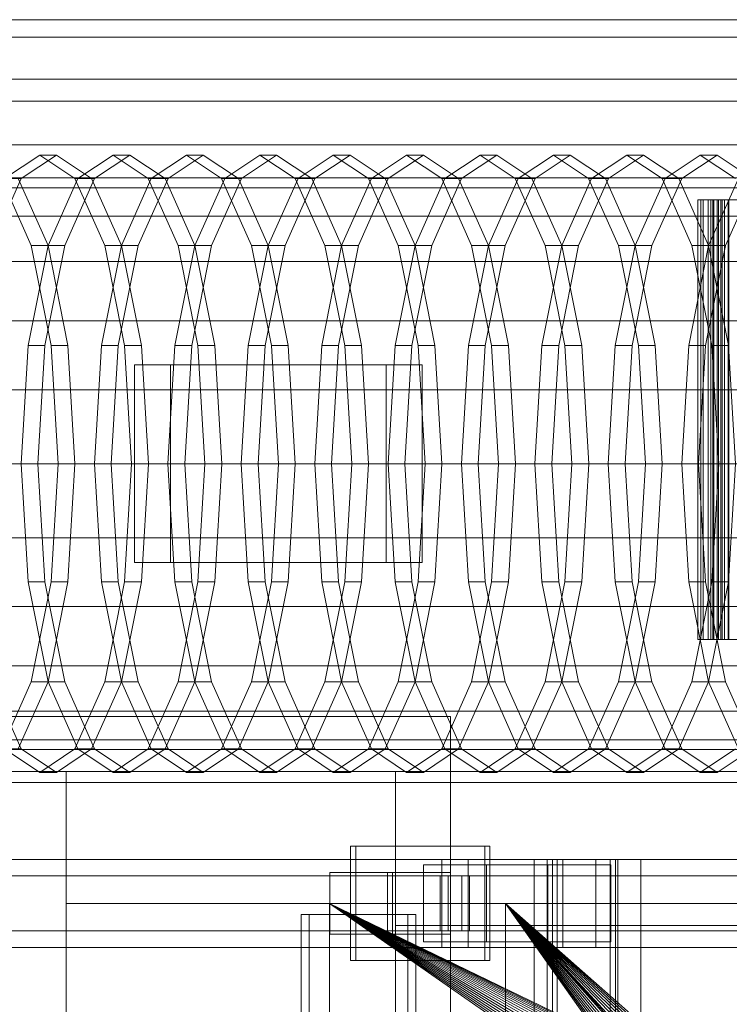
# Model space of a CAD drawing. Header units: millimetres. Extents: x -2233 to 65662, y -50530 to 6847.
# Tile 459 of 656: x 23729 to 24052, y -17616 to -17168. Entities that reach past the tile are written whole.
import ezdxf

# ---------------------------------------------------------------- set-up
doc = ezdxf.new("R2010")
doc.units = ezdxf.units.MM
for name, color, linetype, lineweight in [('COTAS_O', 1, 'Continuous', 0), ('superior_briquetadora', 7, 'Continuous', 0), ('superior_C02', 7, 'Continuous', 0)]:
    doc.layers.add(name, color=color, linetype=linetype, lineweight=lineweight)
doc.dimstyles.new('R19_100', dxfattribs={"dimtxt": 250, "dimasz": 150, "dimexe": 150, "dimexo": 80, "dimgap": 100, "dimtad": 1, "dimtih": 1, "dimtoh": 1, "dimdsep": 46, "dimcen": 0.09, "dimadec": 0, "dimazin": 0, "dimtfac": 1, "dimtdec": 4, "dimtofl": 0, "dimtmove": 0, "dimatfit": 3, "dimfxl": 1, "dimtolj": 1, "dimtzin": 0, "dimarcsym": 0})

# ---------------------------------------------------------------- blocks, each defined once
blk = doc.blocks.new('DIM_R32_35')
at = {"layer": 'COTAS_O'}
for p, q in [((23050.07, -17510), (23005.07, -17660)), ((23750.07, -17510), (23050.07, -17510)), ((23050.07, -19480), (23050.07, -17510)), ((23050.07, -17510), (23095.07, -17660)), ((23050.07, -19480), (23005.07, -19330)), ((23050.07, -19480), (23095.07, -19330)), ((23750.07, -19480), (23050.07, -19480))]:
    blk.add_line(p, q, dxfattribs=at)
blk.add_text('1970 O', height=250, rotation=90, dxfattribs=at).set_placement((22950.07, -18495))

msp = doc.modelspace()

# ---------------------------------------------------------------- linework, layer by layer
at = {"layer": 'superior_briquetadora'}
for p, q in [((24037.597, -17250), (24037.597, -17450)), ((24042.314, -17250), (24037.597, -17250)), ((24039.1, -17250), (24039.1, -17450)), ((24043.6, -17250), (24039.1, -17250)), ((24039.1, -17250), (24040.066, -17250)), ((24040.066, -17250), (24040.066, -17450)), ((24040.066, -17250), (24044.954, -17250)), ((24042.314, -17250), (24042.314, -17450)), ((24047.037, -17250), (24042.314, -17250)), ((24043.6, -17250), (24043.6, -17450)), ((24048.123, -17250), (24043.6, -17250)), ((24044.561, -17250), (24044.561, -17450)), ((24048.8, -17250), (24044.561, -17250)), ((24044.561, -17250), (24046.484, -17250)), ((24044.954, -17250), (24044.954, -17450)), ((24044.954, -17250), (24049.832, -17250)), ((24046.484, -17250), (24046.484, -17450)), ((24046.484, -17250), (24051.496, -17250)), ((24047.037, -17250), (24047.037, -17450)), ((24051.764, -17250), (24047.037, -17250)), ((24048.123, -17250), (24048.123, -17450)), ((24052.669, -17250), (24048.123, -17250)), ((24048.8, -17250), (24048.8, -17450)), ((24053.081, -17250), (24048.8, -17250)), ((24049.832, -17250), (24049.832, -17450)), ((24049.832, -17250), (24054.695, -17250)), ((24051.496, -17250), (24051.496, -17450)), ((24051.496, -17250), (24056.481, -17250)), ((24051.764, -17250), (24051.764, -17450)), ((24056.493, -17250), (24051.764, -17250)), ((24042.314, -17450), (24037.597, -17450)), ((24043.6, -17450), (24039.1, -17450)), ((24039.1, -17450), (24040.066, -17450)), ((24040.066, -17450), (24044.954, -17450)), ((24047.037, -17450), (24042.314, -17450)), ((24048.123, -17450), (24043.6, -17450)), ((24048.8, -17450), (24044.561, -17450)), ((24044.561, -17450), (24046.484, -17450)), ((24044.954, -17450), (24049.832, -17450)), ((24046.484, -17450), (24051.496, -17450)), ((24051.764, -17450), (24047.037, -17450)), ((24052.669, -17450), (24048.123, -17450)), ((24053.081, -17450), (24048.8, -17450)), ((24049.832, -17450), (24054.695, -17450)), ((24051.496, -17450), (24056.481, -17450)), ((24056.493, -17450), (24051.764, -17450)), ((23725.067, -17485), (23925.067, -17485)), ((23925.067, -17685), (23925.067, -17485)), ((23750.067, -17660), (23750.067, -17510)), ((23750.067, -17510), (23900.067, -17510)), ((23750.067, -18490), (23750.067, -17510)), ((23750.067, -17570), (23750.067, -17510)), ((23750.067, -17510), (25950.067, -17510)), ((23900.067, -17660), (23900.067, -17510)), ((23900.067, -17510), (25800.067, -17510)), ((23750.067, -17790), (23750.067, -17570)), ((23750.067, -17570), (25950.067, -17570)), ((23750.067, -17680), (23750.067, -17570)), ((23870.067, -17570), (23950.067, -17570)), ((23879.479, -17570), (23870.067, -17570)), ((23870.067, -17570), (24150.067, -17570)), ((23870.067, -17570), (24350.067, -17570)), ((23870.067, -17790), (23870.067, -17570)), ((23870.067, -17570), (23870.067, -17583.45)), ((23870.067, -17570), (24028.067, -17680)), ((24028.173, -17677.844), (23870.067, -17570)), ((24028.49, -17675.708), (23870.067, -17570)), ((24029.015, -17673.614), (23870.067, -17570)), ((24029.742, -17671.581), (23870.067, -17570)), ((24030.665, -17669.629), (23870.067, -17570)), ((24031.775, -17667.777), (23870.067, -17570)), ((24033.061, -17666.043), (23870.067, -17570)), ((24034.511, -17664.444), (23870.067, -17570)), ((24036.111, -17662.994), (23870.067, -17570)), ((24037.845, -17661.708), (23870.067, -17570)), ((24039.697, -17660.598), (23870.067, -17570)), ((24041.648, -17659.675), (23870.067, -17570)), ((24043.681, -17658.947), (23870.067, -17570)), ((24045.775, -17658.423), (23870.067, -17570)), ((24047.911, -17658.106), (23870.067, -17570)), ((24050.067, -17658), (23870.067, -17570)), ((24052.224, -17658.106), (23870.067, -17570)), ((23870.067, -17570), (25830.067, -17570)), ((23880.462, -17570), (23879.479, -17570)), ((23879.479, -17570), (23950.067, -17570)), ((23886.973, -17570), (23880.462, -17570)), ((23880.462, -17570), (23950.067, -17570)), ((23950.067, -17570), (23886.973, -17570)), ((23929.237, -17570), (23886.973, -17570)), ((24150.067, -17570), (23929.237, -17570)), ((23954.067, -17570), (23929.237, -17570)), ((23950.067, -17790), (23950.067, -17570)), ((23950.067, -17570), (24150.067, -17570)), ((23950.067, -17570), (24028.067, -17680)), ((23950.067, -17570), (24039.697, -17660.598)), ((24037.845, -17661.708), (23950.067, -17570)), ((24036.111, -17662.994), (23950.067, -17570)), ((24034.511, -17664.444), (23950.067, -17570)), ((24033.061, -17666.043), (23950.067, -17570)), ((24031.775, -17667.777), (23950.067, -17570)), ((24030.665, -17669.629), (23950.067, -17570)), ((24029.742, -17671.581), (23950.067, -17570)), ((24029.015, -17673.614), (23950.067, -17570)), ((24028.49, -17675.708), (23950.067, -17570)), ((24028.173, -17677.844), (23950.067, -17570)), ((23950.067, -17570), (24041.648, -17659.675)), ((23950.067, -17570), (24043.681, -17658.947)), ((23950.067, -17570), (24045.775, -17658.423)), ((23950.067, -17570), (24047.911, -17658.106)), ((23950.067, -17570), (24050.067, -17658)), ((23950.067, -17570), (24150.067, -17790)), ((24230.067, -17570), (23954.067, -17570)), ((24243.401, -17570), (23954.067, -17570)), ((23900.067, -17590), (23900.067, -17580)), ((23900.067, -17580), (25800.067, -17580)), ((23870.067, -17583.45), (23870.067, -17790)), ((23900.067, -17590), (25800.067, -17590))]:
    msp.add_line(p, q, dxfattribs=at)
at = {"layer": 'superior_C02'}
for p, q in [((23572.11, -17168), (24571.61, -17168)), ((24588.525, -17168), (23589.024, -17168)), ((23572.11, -17176), (24571.61, -17176)), ((23589.024, -17176), (24588.525, -17176)), ((23572.992, -17195), (24567.683, -17195)), ((24568.404, -17195), (23573.713, -17195)), ((23582.888, -17195), (24584.017, -17195)), ((24584.262, -17195), (23583.132, -17195)), ((23572.992, -17205), (24567.683, -17205)), ((23573.713, -17205), (24568.404, -17205)), ((23582.888, -17205), (24584.017, -17205)), ((23583.132, -17205), (24584.262, -17205)), ((24221.566, -17225), (23496.108, -17225)), ((23499.089, -17225), (24224.547, -17225)), ((23722.054, -17240.287), (23738.068, -17229.6)), ((23745.704, -17229.6), (23729.69, -17240.287)), ((23738.068, -17229.6), (23754.082, -17240.287)), ((23745.704, -17229.6), (23738.068, -17229.6)), ((23761.718, -17240.287), (23745.704, -17229.6)), ((23755.463, -17240.287), (23771.477, -17229.6)), ((23779.113, -17229.6), (23763.099, -17240.287)), ((23771.477, -17229.6), (23787.491, -17240.287)), ((23779.113, -17229.6), (23771.477, -17229.6)), ((23795.127, -17240.287), (23779.113, -17229.6)), ((23788.872, -17240.287), (23804.886, -17229.6)), ((23812.522, -17229.6), (23796.509, -17240.287)), ((23804.886, -17229.6), (23820.9, -17240.287)), ((23812.522, -17229.6), (23804.886, -17229.6)), ((23828.536, -17240.287), (23812.522, -17229.6)), ((23822.281, -17240.287), (23838.295, -17229.6)), ((23845.932, -17229.6), (23829.918, -17240.287)), ((23838.295, -17229.6), (23854.309, -17240.287)), ((23845.932, -17229.6), (23838.295, -17229.6)), ((23861.946, -17240.287), (23845.932, -17229.6)), ((23855.691, -17240.287), (23871.705, -17229.6)), ((23879.341, -17229.6), (23863.327, -17240.287)), ((23871.705, -17229.6), (23887.718, -17240.287)), ((23879.341, -17229.6), (23871.705, -17229.6)), ((23895.355, -17240.287), (23879.341, -17229.6)), ((23889.1, -17240.287), (23905.114, -17229.6)), ((23912.75, -17229.6), (23896.736, -17240.287)), ((23905.114, -17229.6), (23921.128, -17240.287)), ((23912.75, -17229.6), (23905.114, -17229.6)), ((23928.764, -17240.287), (23912.75, -17229.6)), ((23922.509, -17240.287), (23938.523, -17229.6)), ((23946.159, -17229.6), (23930.145, -17240.287)), ((23938.523, -17229.6), (23954.537, -17240.287)), ((23946.159, -17229.6), (23938.523, -17229.6)), ((23962.173, -17240.287), (23946.159, -17229.6)), ((23955.918, -17240.287), (23971.932, -17229.6)), ((23979.569, -17229.6), (23963.555, -17240.287)), ((23971.932, -17229.6), (23987.946, -17240.287)), ((23979.569, -17229.6), (23971.932, -17229.6)), ((23995.583, -17240.287), (23979.569, -17229.6)), ((23989.328, -17240.287), (24005.342, -17229.6)), ((24012.978, -17229.6), (23996.964, -17240.287)), ((24005.342, -17229.6), (24021.355, -17240.287)), ((24012.978, -17229.6), (24005.342, -17229.6)), ((24028.992, -17240.287), (24012.978, -17229.6)), ((24022.737, -17240.287), (24038.751, -17229.6)), ((24046.387, -17229.6), (24030.373, -17240.287)), ((24038.751, -17229.6), (24054.765, -17240.287)), ((24046.387, -17229.6), (24038.751, -17229.6)), ((24062.401, -17240.287), (24046.387, -17229.6)), ((24134.206, -17240), (23676.022, -17240)), ((24192.043, -17240), (23695.678, -17240)), ((23706.109, -17240), (24202.475, -17240)), ((23665.993, -17244.43), (24124.177, -17244.43)), ((23686.05, -17244.43), (24144.234, -17244.43)), ((23729.69, -17240.287), (23716.114, -17270.722)), ((23720.672, -17240.287), (23734.248, -17270.722)), ((23722.054, -17240.287), (23729.69, -17240.287)), ((23741.885, -17270.722), (23728.309, -17240.287)), ((23741.887, -17270.722), (23755.463, -17240.287)), ((23763.099, -17240.287), (23749.523, -17270.722)), ((23754.082, -17240.287), (23767.657, -17270.722)), ((23754.082, -17240.287), (23761.718, -17240.287)), ((23755.463, -17240.287), (23763.099, -17240.287)), ((23775.294, -17270.722), (23761.718, -17240.287)), ((23775.296, -17270.722), (23788.872, -17240.287)), ((23796.509, -17240.287), (23782.933, -17270.722)), ((23787.491, -17240.287), (23801.067, -17270.722)), ((23787.491, -17240.287), (23795.127, -17240.287)), ((23788.872, -17240.287), (23796.509, -17240.287)), ((23808.703, -17270.722), (23795.127, -17240.287)), ((23808.705, -17270.722), (23822.281, -17240.287)), ((23829.918, -17240.287), (23816.342, -17270.722)), ((23820.9, -17240.287), (23834.476, -17270.722)), ((23820.9, -17240.287), (23828.536, -17240.287)), ((23822.281, -17240.287), (23829.918, -17240.287)), ((23842.112, -17270.722), (23828.536, -17240.287)), ((23842.115, -17270.722), (23855.691, -17240.287)), ((23863.327, -17240.287), (23849.751, -17270.722)), ((23854.309, -17240.287), (23867.885, -17270.722)), ((23854.309, -17240.287), (23861.946, -17240.287)), ((23855.691, -17240.287), (23863.327, -17240.287)), ((23875.522, -17270.722), (23861.946, -17240.287)), ((23875.524, -17270.722), (23889.1, -17240.287)), ((23896.736, -17240.287), (23883.16, -17270.722)), ((23887.718, -17240.287), (23901.294, -17270.722)), ((23887.718, -17240.287), (23895.355, -17240.287)), ((23889.1, -17240.287), (23896.736, -17240.287)), ((23908.931, -17270.722), (23895.355, -17240.287)), ((23908.933, -17270.722), (23922.509, -17240.287)), ((23930.145, -17240.287), (23916.57, -17270.722)), ((23921.128, -17240.287), (23934.704, -17270.722)), ((23921.128, -17240.287), (23928.764, -17240.287)), ((23922.509, -17240.287), (23930.145, -17240.287)), ((23942.34, -17270.722), (23928.764, -17240.287)), ((23942.342, -17270.722), (23955.918, -17240.287)), ((23963.555, -17240.287), (23949.979, -17270.722)), ((23954.537, -17240.287), (23968.113, -17270.722)), ((23954.537, -17240.287), (23962.173, -17240.287)), ((23955.918, -17240.287), (23963.555, -17240.287)), ((23975.749, -17270.722), (23962.173, -17240.287)), ((23975.752, -17270.722), (23989.328, -17240.287)), ((23996.964, -17240.287), (23983.388, -17270.722)), ((23987.946, -17240.287), (24001.522, -17270.722)), ((23987.946, -17240.287), (23995.583, -17240.287)), ((23989.328, -17240.287), (23996.964, -17240.287)), ((24009.159, -17270.722), (23995.583, -17240.287)), ((24009.161, -17270.722), (24022.737, -17240.287)), ((24030.373, -17240.287), (24016.797, -17270.722)), ((24021.355, -17240.287), (24034.931, -17270.722)), ((24021.355, -17240.287), (24028.992, -17240.287)), ((24022.737, -17240.287), (24030.373, -17240.287)), ((24042.568, -17270.722), (24028.992, -17240.287)), ((24042.57, -17270.722), (24056.146, -17240.287)), ((24063.782, -17240.287), (24050.206, -17270.722)), ((23656.648, -17257.417), (24114.832, -17257.417)), ((23695.395, -17257.417), (24153.579, -17257.417)), ((23732.816, -17316.271), (23741.887, -17270.722)), ((23734.248, -17270.722), (23743.319, -17316.271)), ((23734.248, -17270.722), (23741.885, -17270.722)), ((23749.523, -17270.722), (23740.452, -17316.271)), ((23750.956, -17316.271), (23741.885, -17270.722)), ((23741.887, -17270.722), (23749.523, -17270.722)), ((23766.225, -17316.271), (23775.296, -17270.722)), ((23767.657, -17270.722), (23776.729, -17316.271)), ((23767.657, -17270.722), (23775.294, -17270.722)), ((23782.933, -17270.722), (23773.861, -17316.271)), ((23784.365, -17316.271), (23775.294, -17270.722)), ((23775.296, -17270.722), (23782.933, -17270.722)), ((23799.634, -17316.271), (23808.705, -17270.722)), ((23801.067, -17270.722), (23810.138, -17316.271)), ((23801.067, -17270.722), (23808.703, -17270.722)), ((23816.342, -17270.722), (23807.271, -17316.271)), ((23817.774, -17316.271), (23808.703, -17270.722)), ((23808.705, -17270.722), (23816.342, -17270.722)), ((23833.043, -17316.271), (23842.115, -17270.722)), ((23834.476, -17270.722), (23843.547, -17316.271)), ((23834.476, -17270.722), (23842.112, -17270.722)), ((23849.751, -17270.722), (23840.68, -17316.271)), ((23851.184, -17316.271), (23842.112, -17270.722)), ((23842.115, -17270.722), (23849.751, -17270.722)), ((23866.453, -17316.271), (23875.524, -17270.722)), ((23867.885, -17270.722), (23876.956, -17316.271)), ((23867.885, -17270.722), (23875.522, -17270.722)), ((23883.16, -17270.722), (23874.089, -17316.271)), ((23884.593, -17316.271), (23875.522, -17270.722)), ((23875.524, -17270.722), (23883.16, -17270.722)), ((23899.862, -17316.271), (23908.933, -17270.722)), ((23901.294, -17270.722), (23910.366, -17316.271)), ((23901.294, -17270.722), (23908.931, -17270.722)), ((23916.57, -17270.722), (23907.498, -17316.271)), ((23918.002, -17316.271), (23908.931, -17270.722)), ((23908.933, -17270.722), (23916.57, -17270.722)), ((23933.271, -17316.271), (23942.342, -17270.722)), ((23934.704, -17270.722), (23943.775, -17316.271)), ((23934.704, -17270.722), (23942.34, -17270.722)), ((23949.979, -17270.722), (23940.908, -17316.271)), ((23951.411, -17316.271), (23942.34, -17270.722)), ((23942.342, -17270.722), (23949.979, -17270.722)), ((23966.68, -17316.271), (23975.752, -17270.722)), ((23968.113, -17270.722), (23977.184, -17316.271)), ((23968.113, -17270.722), (23975.749, -17270.722)), ((23983.388, -17270.722), (23974.317, -17316.271)), ((23984.82, -17316.271), (23975.749, -17270.722)), ((23975.752, -17270.722), (23983.388, -17270.722)), ((24000.09, -17316.271), (24009.161, -17270.722)), ((24001.522, -17270.722), (24010.593, -17316.271)), ((24001.522, -17270.722), (24009.159, -17270.722)), ((24016.797, -17270.722), (24007.726, -17316.271)), ((24018.23, -17316.271), (24009.159, -17270.722)), ((24009.161, -17270.722), (24016.797, -17270.722)), ((24033.499, -17316.271), (24042.57, -17270.722)), ((24034.931, -17270.722), (24044.003, -17316.271)), ((24034.931, -17270.722), (24042.568, -17270.722)), ((24050.206, -17270.722), (24041.135, -17316.271)), ((24051.639, -17316.271), (24042.568, -17270.722)), ((24042.57, -17270.722), (24050.206, -17270.722)), ((23648.624, -17278.076), (24106.808, -17278.076)), ((23703.42, -17278.076), (24161.604, -17278.076)), ((23642.466, -17305), (24100.65, -17305)), ((23709.577, -17305), (24167.761, -17305)), ((23729.63, -17370), (23732.816, -17316.271)), ((23732.816, -17316.271), (23740.452, -17316.271)), ((23740.452, -17316.271), (23737.267, -17370)), ((23743.319, -17316.271), (23746.505, -17370)), ((23743.319, -17316.271), (23750.956, -17316.271)), ((23754.141, -17370), (23750.956, -17316.271)), ((23763.04, -17370), (23766.225, -17316.271)), ((23766.225, -17316.271), (23773.861, -17316.271)), ((23773.861, -17316.271), (23770.676, -17370)), ((23776.729, -17316.271), (23779.914, -17370)), ((23776.729, -17316.271), (23784.365, -17316.271)), ((23787.55, -17370), (23784.365, -17316.271)), ((23796.449, -17370), (23799.634, -17316.271)), ((23799.634, -17316.271), (23807.271, -17316.271)), ((23807.271, -17316.271), (23804.085, -17370)), ((23810.138, -17316.271), (23813.323, -17370)), ((23810.138, -17316.271), (23817.774, -17316.271)), ((23820.96, -17370), (23817.774, -17316.271)), ((23829.858, -17370), (23833.043, -17316.271)), ((23833.043, -17316.271), (23840.68, -17316.271)), ((23840.68, -17316.271), (23837.494, -17370)), ((23843.547, -17316.271), (23846.733, -17370)), ((23843.547, -17316.271), (23851.184, -17316.271)), ((23854.369, -17370), (23851.184, -17316.271)), ((23863.267, -17370), (23866.453, -17316.271)), ((23866.453, -17316.271), (23874.089, -17316.271)), ((23874.089, -17316.271), (23870.904, -17370)), ((23876.956, -17316.271), (23880.142, -17370)), ((23876.956, -17316.271), (23884.593, -17316.271)), ((23887.778, -17370), (23884.593, -17316.271)), ((23896.677, -17370), (23899.862, -17316.271)), ((23899.862, -17316.271), (23907.498, -17316.271)), ((23907.498, -17316.271), (23904.313, -17370)), ((23910.366, -17316.271), (23913.551, -17370)), ((23910.366, -17316.271), (23918.002, -17316.271)), ((23921.187, -17370), (23918.002, -17316.271)), ((23930.086, -17370), (23933.271, -17316.271)), ((23933.271, -17316.271), (23940.908, -17316.271)), ((23940.908, -17316.271), (23937.722, -17370)), ((23943.775, -17316.271), (23946.96, -17370)), ((23943.775, -17316.271), (23951.411, -17316.271)), ((23954.597, -17370), (23951.411, -17316.271)), ((23963.495, -17370), (23966.68, -17316.271)), ((23966.68, -17316.271), (23974.317, -17316.271)), ((23974.317, -17316.271), (23971.131, -17370)), ((23977.184, -17316.271), (23980.369, -17370)), ((23977.184, -17316.271), (23984.82, -17316.271)), ((23988.006, -17370), (23984.82, -17316.271)), ((23996.904, -17370), (24000.09, -17316.271)), ((24000.09, -17316.271), (24007.726, -17316.271)), ((24007.726, -17316.271), (24004.541, -17370)), ((24010.593, -17316.271), (24013.779, -17370)), ((24010.593, -17316.271), (24018.23, -17316.271)), ((24021.415, -17370), (24018.23, -17316.271)), ((24030.314, -17370), (24033.499, -17316.271)), ((24033.499, -17316.271), (24041.135, -17316.271)), ((24041.135, -17316.271), (24037.95, -17370)), ((24044.003, -17316.271), (24047.188, -17370)), ((24044.003, -17316.271), (24051.639, -17316.271)), ((24054.824, -17370), (24051.639, -17316.271)), ((23895.793, -17325), (23781.247, -17325)), ((23781.247, -17325), (23781.247, -17415)), ((23797.639, -17325), (23781.247, -17325)), ((23797.639, -17415), (23797.639, -17325)), ((23797.639, -17325), (23912.185, -17325)), ((23895.793, -17415), (23895.793, -17325)), ((23895.793, -17325), (23912.185, -17325)), ((23912.185, -17325), (23912.185, -17415)), ((23638.595, -17336.354), (24096.779, -17336.354)), ((23713.448, -17336.354), (24171.632, -17336.354)), ((23637.275, -17370), (24095.459, -17370)), ((23714.769, -17370), (24172.952, -17370)), ((23732.816, -17423.729), (23729.63, -17370)), ((23729.63, -17370), (23737.267, -17370)), ((23737.267, -17370), (23740.452, -17423.729)), ((23746.505, -17370), (23743.319, -17423.729)), ((23746.505, -17370), (23754.141, -17370)), ((23750.956, -17423.729), (23754.141, -17370)), ((23766.225, -17423.729), (23763.04, -17370)), ((23763.04, -17370), (23770.676, -17370)), ((23770.676, -17370), (23773.861, -17423.729)), ((23779.914, -17370), (23776.729, -17423.729)), ((23779.914, -17370), (23787.55, -17370)), ((23784.365, -17423.729), (23787.55, -17370)), ((23799.634, -17423.729), (23796.449, -17370)), ((23796.449, -17370), (23804.085, -17370)), ((23804.085, -17370), (23807.271, -17423.729)), ((23813.323, -17370), (23810.138, -17423.729)), ((23813.323, -17370), (23820.96, -17370)), ((23817.774, -17423.729), (23820.96, -17370)), ((23833.043, -17423.729), (23829.858, -17370)), ((23829.858, -17370), (23837.494, -17370)), ((23837.494, -17370), (23840.68, -17423.729)), ((23846.733, -17370), (23843.547, -17423.729)), ((23846.733, -17370), (23854.369, -17370)), ((23851.184, -17423.729), (23854.369, -17370)), ((23866.453, -17423.729), (23863.267, -17370)), ((23863.267, -17370), (23870.904, -17370)), ((23870.904, -17370), (23874.089, -17423.729)), ((23880.142, -17370), (23876.956, -17423.729)), ((23880.142, -17370), (23887.778, -17370)), ((23884.593, -17423.729), (23887.778, -17370)), ((23899.862, -17423.729), (23896.677, -17370)), ((23896.677, -17370), (23904.313, -17370)), ((23904.313, -17370), (23907.498, -17423.729)), ((23913.551, -17370), (23910.366, -17423.729)), ((23913.551, -17370), (23921.187, -17370)), ((23918.002, -17423.729), (23921.187, -17370)), ((23933.271, -17423.729), (23930.086, -17370)), ((23930.086, -17370), (23937.722, -17370)), ((23937.722, -17370), (23940.908, -17423.729)), ((23946.96, -17370), (23943.775, -17423.729)), ((23946.96, -17370), (23954.597, -17370)), ((23951.411, -17423.729), (23954.597, -17370)), ((23966.68, -17423.729), (23963.495, -17370)), ((23963.495, -17370), (23971.131, -17370)), ((23971.131, -17370), (23974.317, -17423.729)), ((23980.369, -17370), (23977.184, -17423.729)), ((23980.369, -17370), (23988.006, -17370)), ((23984.82, -17423.729), (23988.006, -17370)), ((24000.09, -17423.729), (23996.904, -17370)), ((23996.904, -17370), (24004.541, -17370)), ((24004.541, -17370), (24007.726, -17423.729)), ((24013.779, -17370), (24010.593, -17423.729)), ((24013.779, -17370), (24021.415, -17370)), ((24018.23, -17423.729), (24021.415, -17370)), ((24033.499, -17423.729), (24030.314, -17370)), ((24030.314, -17370), (24037.95, -17370)), ((24037.95, -17370), (24041.135, -17423.729)), ((24047.188, -17370), (24044.003, -17423.729)), ((24047.188, -17370), (24054.824, -17370)), ((24051.639, -17423.729), (24054.824, -17370)), ((23638.595, -17403.646), (24096.779, -17403.646)), ((23713.448, -17403.646), (24171.632, -17403.646)), ((23781.247, -17415), (23895.793, -17415)), ((23781.247, -17415), (23797.639, -17415)), ((23912.185, -17415), (23797.639, -17415)), ((23912.185, -17415), (23895.793, -17415)), ((23741.887, -17469.278), (23732.816, -17423.729)), ((23732.816, -17423.729), (23740.452, -17423.729)), ((23743.319, -17423.729), (23734.248, -17469.278)), ((23740.452, -17423.729), (23749.523, -17469.278)), ((23741.885, -17469.278), (23750.956, -17423.729)), ((23743.319, -17423.729), (23750.956, -17423.729)), ((23775.296, -17469.278), (23766.225, -17423.729)), ((23766.225, -17423.729), (23773.861, -17423.729)), ((23776.729, -17423.729), (23767.657, -17469.278)), ((23773.861, -17423.729), (23782.933, -17469.278)), ((23775.294, -17469.278), (23784.365, -17423.729)), ((23776.729, -17423.729), (23784.365, -17423.729)), ((23808.705, -17469.278), (23799.634, -17423.729)), ((23799.634, -17423.729), (23807.271, -17423.729)), ((23810.138, -17423.729), (23801.067, -17469.278)), ((23807.271, -17423.729), (23816.342, -17469.278)), ((23808.703, -17469.278), (23817.774, -17423.729)), ((23810.138, -17423.729), (23817.774, -17423.729)), ((23842.115, -17469.278), (23833.043, -17423.729)), ((23833.043, -17423.729), (23840.68, -17423.729)), ((23843.547, -17423.729), (23834.476, -17469.278)), ((23840.68, -17423.729), (23849.751, -17469.278)), ((23842.112, -17469.278), (23851.184, -17423.729)), ((23843.547, -17423.729), (23851.184, -17423.729)), ((23875.524, -17469.278), (23866.453, -17423.729)), ((23866.453, -17423.729), (23874.089, -17423.729)), ((23876.956, -17423.729), (23867.885, -17469.278)), ((23874.089, -17423.729), (23883.16, -17469.278)), ((23875.522, -17469.278), (23884.593, -17423.729)), ((23876.956, -17423.729), (23884.593, -17423.729)), ((23908.933, -17469.278), (23899.862, -17423.729)), ((23899.862, -17423.729), (23907.498, -17423.729)), ((23910.366, -17423.729), (23901.294, -17469.278)), ((23907.498, -17423.729), (23916.57, -17469.278)), ((23908.931, -17469.278), (23918.002, -17423.729)), ((23910.366, -17423.729), (23918.002, -17423.729)), ((23942.342, -17469.278), (23933.271, -17423.729)), ((23933.271, -17423.729), (23940.908, -17423.729)), ((23943.775, -17423.729), (23934.704, -17469.278)), ((23940.908, -17423.729), (23949.979, -17469.278)), ((23942.34, -17469.278), (23951.411, -17423.729)), ((23943.775, -17423.729), (23951.411, -17423.729)), ((23975.752, -17469.278), (23966.68, -17423.729)), ((23966.68, -17423.729), (23974.317, -17423.729)), ((23977.184, -17423.729), (23968.113, -17469.278)), ((23974.317, -17423.729), (23983.388, -17469.278)), ((23975.749, -17469.278), (23984.82, -17423.729)), ((23977.184, -17423.729), (23984.82, -17423.729)), ((24009.161, -17469.278), (24000.09, -17423.729)), ((24000.09, -17423.729), (24007.726, -17423.729)), ((24010.593, -17423.729), (24001.522, -17469.278)), ((24007.726, -17423.729), (24016.797, -17469.278)), ((24009.159, -17469.278), (24018.23, -17423.729)), ((24010.593, -17423.729), (24018.23, -17423.729)), ((24042.57, -17469.278), (24033.499, -17423.729)), ((24033.499, -17423.729), (24041.135, -17423.729)), ((24044.003, -17423.729), (24034.931, -17469.278)), ((24041.135, -17423.729), (24050.206, -17469.278)), ((24042.568, -17469.278), (24051.639, -17423.729)), ((24044.003, -17423.729), (24051.639, -17423.729)), ((23642.466, -17435), (24100.65, -17435)), ((23709.577, -17435), (24167.761, -17435)), ((23648.624, -17461.924), (24106.808, -17461.924)), ((23703.42, -17461.924), (24161.604, -17461.924)), ((23716.114, -17469.278), (23729.69, -17499.713)), ((23734.248, -17469.278), (23720.672, -17499.713)), ((23728.309, -17499.713), (23741.885, -17469.278)), ((23734.248, -17469.278), (23741.885, -17469.278)), ((23755.463, -17499.713), (23741.887, -17469.278)), ((23741.887, -17469.278), (23749.523, -17469.278)), ((23749.523, -17469.278), (23763.099, -17499.713)), ((23767.657, -17469.278), (23754.082, -17499.713)), ((23761.718, -17499.713), (23775.294, -17469.278)), ((23767.657, -17469.278), (23775.294, -17469.278)), ((23788.872, -17499.713), (23775.296, -17469.278)), ((23775.296, -17469.278), (23782.933, -17469.278)), ((23782.933, -17469.278), (23796.509, -17499.713)), ((23801.067, -17469.278), (23787.491, -17499.713)), ((23795.127, -17499.713), (23808.703, -17469.278)), ((23801.067, -17469.278), (23808.703, -17469.278)), ((23822.281, -17499.713), (23808.705, -17469.278)), ((23808.705, -17469.278), (23816.342, -17469.278)), ((23816.342, -17469.278), (23829.918, -17499.713)), ((23834.476, -17469.278), (23820.9, -17499.713)), ((23828.536, -17499.713), (23842.112, -17469.278)), ((23834.476, -17469.278), (23842.112, -17469.278)), ((23855.691, -17499.713), (23842.115, -17469.278)), ((23842.115, -17469.278), (23849.751, -17469.278)), ((23849.751, -17469.278), (23863.327, -17499.713)), ((23867.885, -17469.278), (23854.309, -17499.713)), ((23861.946, -17499.713), (23875.522, -17469.278)), ((23867.885, -17469.278), (23875.522, -17469.278)), ((23889.1, -17499.713), (23875.524, -17469.278)), ((23875.524, -17469.278), (23883.16, -17469.278)), ((23883.16, -17469.278), (23896.736, -17499.713)), ((23901.294, -17469.278), (23887.718, -17499.713)), ((23895.355, -17499.713), (23908.931, -17469.278)), ((23901.294, -17469.278), (23908.931, -17469.278)), ((23922.509, -17499.713), (23908.933, -17469.278)), ((23908.933, -17469.278), (23916.57, -17469.278)), ((23916.57, -17469.278), (23930.145, -17499.713)), ((23934.704, -17469.278), (23921.128, -17499.713)), ((23928.764, -17499.713), (23942.34, -17469.278)), ((23934.704, -17469.278), (23942.34, -17469.278)), ((23955.918, -17499.713), (23942.342, -17469.278)), ((23942.342, -17469.278), (23949.979, -17469.278)), ((23949.979, -17469.278), (23963.555, -17499.713)), ((23968.113, -17469.278), (23954.537, -17499.713)), ((23962.173, -17499.713), (23975.749, -17469.278)), ((23968.113, -17469.278), (23975.749, -17469.278)), ((23989.328, -17499.713), (23975.752, -17469.278)), ((23975.752, -17469.278), (23983.388, -17469.278)), ((23983.388, -17469.278), (23996.964, -17499.713)), ((24001.522, -17469.278), (23987.946, -17499.713)), ((23995.583, -17499.713), (24009.159, -17469.278)), ((24001.522, -17469.278), (24009.159, -17469.278)), ((24022.737, -17499.713), (24009.161, -17469.278)), ((24009.161, -17469.278), (24016.797, -17469.278)), ((24016.797, -17469.278), (24030.373, -17499.713)), ((24034.931, -17469.278), (24021.355, -17499.713)), ((24028.992, -17499.713), (24042.568, -17469.278)), ((24034.931, -17469.278), (24042.568, -17469.278)), ((24056.146, -17499.713), (24042.57, -17469.278)), ((24042.57, -17469.278), (24050.206, -17469.278)), ((24050.206, -17469.278), (24063.782, -17499.713)), ((23656.648, -17482.583), (24114.832, -17482.583)), ((23695.395, -17482.583), (24153.579, -17482.583)), ((23665.993, -17495.57), (24124.177, -17495.57)), ((23686.05, -17495.57), (24144.234, -17495.57)), ((23738.068, -17510.4), (23722.054, -17499.713)), ((23722.054, -17499.713), (23729.69, -17499.713)), ((23729.69, -17499.713), (23745.704, -17510.4)), ((23754.082, -17499.713), (23738.068, -17510.4)), ((23745.704, -17510.4), (23761.718, -17499.713)), ((23754.082, -17499.713), (23761.718, -17499.713)), ((23771.477, -17510.4), (23755.463, -17499.713)), ((23755.463, -17499.713), (23763.099, -17499.713)), ((23763.099, -17499.713), (23779.113, -17510.4)), ((23787.491, -17499.713), (23771.477, -17510.4)), ((23779.113, -17510.4), (23795.127, -17499.713)), ((23787.491, -17499.713), (23795.127, -17499.713)), ((23804.886, -17510.4), (23788.872, -17499.713)), ((23788.872, -17499.713), (23796.509, -17499.713)), ((23796.509, -17499.713), (23812.522, -17510.4)), ((23820.9, -17499.713), (23804.886, -17510.4)), ((23812.522, -17510.4), (23828.536, -17499.713)), ((23820.9, -17499.713), (23828.536, -17499.713)), ((23838.295, -17510.4), (23822.281, -17499.713)), ((23822.281, -17499.713), (23829.918, -17499.713)), ((23829.918, -17499.713), (23845.932, -17510.4)), ((23854.309, -17499.713), (23838.295, -17510.4)), ((23845.932, -17510.4), (23861.946, -17499.713)), ((23854.309, -17499.713), (23861.946, -17499.713)), ((23871.705, -17510.4), (23855.691, -17499.713)), ((23855.691, -17499.713), (23863.327, -17499.713)), ((23863.327, -17499.713), (23879.341, -17510.4)), ((23887.718, -17499.713), (23871.705, -17510.4)), ((23879.341, -17510.4), (23895.355, -17499.713)), ((23887.718, -17499.713), (23895.355, -17499.713)), ((23905.114, -17510.4), (23889.1, -17499.713)), ((23889.1, -17499.713), (23896.736, -17499.713)), ((23896.736, -17499.713), (23912.75, -17510.4)), ((23921.128, -17499.713), (23905.114, -17510.4)), ((23912.75, -17510.4), (23928.764, -17499.713)), ((23921.128, -17499.713), (23928.764, -17499.713)), ((23938.523, -17510.4), (23922.509, -17499.713)), ((23922.509, -17499.713), (23930.145, -17499.713)), ((23930.145, -17499.713), (23946.159, -17510.4)), ((23954.537, -17499.713), (23938.523, -17510.4)), ((23946.159, -17510.4), (23962.173, -17499.713)), ((23954.537, -17499.713), (23962.173, -17499.713)), ((23971.932, -17510.4), (23955.918, -17499.713)), ((23955.918, -17499.713), (23963.555, -17499.713)), ((23963.555, -17499.713), (23979.569, -17510.4)), ((23987.946, -17499.713), (23971.932, -17510.4)), ((23979.569, -17510.4), (23995.583, -17499.713)), ((23987.946, -17499.713), (23995.583, -17499.713)), ((24005.342, -17510.4), (23989.328, -17499.713)), ((23989.328, -17499.713), (23996.964, -17499.713)), ((23996.964, -17499.713), (24012.978, -17510.4)), ((24021.355, -17499.713), (24005.342, -17510.4)), ((24012.978, -17510.4), (24028.992, -17499.713)), ((24021.355, -17499.713), (24028.992, -17499.713)), ((24038.751, -17510.4), (24022.737, -17499.713)), ((24022.737, -17499.713), (24030.373, -17499.713)), ((24030.373, -17499.713), (24046.387, -17510.4)), ((24054.765, -17499.713), (24038.751, -17510.4)), ((24046.387, -17510.4), (24062.401, -17499.713)), ((23676.022, -17500), (24134.206, -17500)), ((23695.678, -17500), (24192.043, -17500)), ((24202.475, -17500), (23706.109, -17500)), ((23738.068, -17510.4), (23745.704, -17510.4)), ((23771.477, -17510.4), (23779.113, -17510.4)), ((23804.886, -17510.4), (23812.522, -17510.4)), ((23838.295, -17510.4), (23845.932, -17510.4)), ((23871.705, -17510.4), (23879.341, -17510.4)), ((23905.114, -17510.4), (23912.75, -17510.4)), ((23938.523, -17510.4), (23946.159, -17510.4)), ((23971.932, -17510.4), (23979.569, -17510.4)), ((24005.342, -17510.4), (24012.978, -17510.4)), ((24038.751, -17510.4), (24046.387, -17510.4)), ((23496.108, -17515), (24221.566, -17515)), ((24224.547, -17515), (23499.089, -17515)), ((23940.636, -17544), (23879.545, -17544)), ((23879.545, -17544), (23879.545, -17596)), ((23881.929, -17544), (23879.545, -17544)), ((23881.929, -17596), (23881.929, -17544)), ((23881.929, -17544), (23943.02, -17544)), ((23940.636, -17596), (23940.636, -17544)), ((23940.636, -17544), (23943.02, -17544)), ((23943.02, -17544), (23943.02, -17596)), ((23921.126, -17550), (22775.666, -17550)), ((22787.589, -17550), (23933.048, -17550)), ((23976.266, -17550), (22830.806, -17550)), ((22845.709, -17550), (23991.168, -17550)), ((23941.405, -17552.5), (23912.769, -17552.5)), ((23912.769, -17552.5), (23912.769, -17587.5)), ((23969.399, -17552.5), (23912.769, -17552.5)), ((23921.126, -17550), (23921.126, -17590)), ((23933.048, -17550), (23921.126, -17550)), ((24245.673, -17550), (23921.126, -17550)), ((23933.048, -17590), (23933.048, -17550)), ((23933.048, -17550), (24257.595, -17550)), ((23941.405, -17587.5), (23941.405, -17552.5)), ((23941.405, -17552.5), (23998.035, -17552.5)), ((24001.318, -17550), (23963.136, -17550)), ((23963.136, -17550), (23963.136, -18450)), ((23973.568, -17550), (23963.136, -17550)), ((23997.745, -17550), (23969.109, -17550)), ((23969.109, -17550), (23969.109, -17690)), ((23971.493, -17550), (23969.109, -17550)), ((23969.399, -17587.5), (23969.399, -17552.5)), ((23969.399, -17552.5), (23998.035, -17552.5)), ((23971.493, -17690), (23971.493, -17550)), ((23971.493, -17550), (24000.129, -17550)), ((23973.568, -18450), (23973.568, -17550)), ((23973.568, -17550), (24011.75, -17550)), ((23976.266, -17550), (23976.266, -17590)), ((23991.168, -17550), (23976.266, -17550)), ((24300.813, -17550), (23976.266, -17550)), ((23991.168, -17590), (23991.168, -17550)), ((23991.168, -17550), (24315.715, -17550)), ((23997.745, -17690), (23997.745, -17550)), ((24000.129, -17550), (23997.745, -17550)), ((23998.035, -17552.5), (23998.035, -17587.5)), ((24000.129, -17550), (24000.129, -17690)), ((24001.318, -18450), (24001.318, -17550)), ((24001.318, -17550), (24011.75, -17550)), ((24011.75, -17550), (24011.75, -18450)), ((23920.432, -17557.5), (22831.602, -17557.5)), ((22844.912, -17557.5), (23933.742, -17557.5)), ((23898.716, -17556), (23870.079, -17556)), ((23870.079, -17556), (23870.079, -17584)), ((23896.368, -17556), (23870.079, -17556)), ((23896.368, -17584), (23896.368, -17556)), ((23896.368, -17556), (23925.005, -17556)), ((23898.716, -17584), (23898.716, -17556)), ((23898.716, -17556), (23925.005, -17556)), ((23920.432, -17557.5), (23920.432, -17582.5)), ((23933.742, -17557.5), (23920.432, -17557.5)), ((23930.169, -17557.5), (23924.005, -17557.5)), ((23924.005, -17557.5), (23924.005, -17582.5)), ((23924.005, -17557.5), (24305.182, -17557.5)), ((23925.005, -17556), (23925.005, -17584)), ((23930.169, -17582.5), (23930.169, -17557.5)), ((24311.346, -17557.5), (23930.169, -17557.5)), ((23933.742, -17582.5), (23933.742, -17557.5)), ((23905.662, -17575), (23857.171, -17575)), ((23857.171, -17575), (23857.171, -18425)), ((23860.748, -17575), (23857.171, -17575)), ((23860.748, -18425), (23860.748, -17575)), ((23860.748, -17575), (23909.239, -17575)), ((23905.662, -18425), (23905.662, -17575)), ((23905.662, -17575), (23909.239, -17575)), ((23909.239, -17575), (23909.239, -18425)), ((22831.602, -17582.5), (23920.432, -17582.5)), ((22844.912, -17582.5), (23933.742, -17582.5)), ((23870.079, -17584), (23898.716, -17584)), ((23870.079, -17584), (23896.368, -17584)), ((23925.005, -17584), (23896.368, -17584)), ((23925.005, -17584), (23898.716, -17584)), ((23920.432, -17582.5), (23933.742, -17582.5)), ((23924.005, -17582.5), (23930.169, -17582.5)), ((23924.005, -17582.5), (24305.182, -17582.5)), ((23930.169, -17582.5), (24311.346, -17582.5)), ((23912.769, -17587.5), (23941.405, -17587.5)), ((23969.399, -17587.5), (23912.769, -17587.5)), ((23998.035, -17587.5), (23941.405, -17587.5)), ((23998.035, -17587.5), (23969.399, -17587.5)), ((22775.666, -17590), (23921.126, -17590)), ((22787.589, -17590), (23933.048, -17590)), ((22830.806, -17590), (23976.266, -17590)), ((22845.709, -17590), (23991.168, -17590)), ((23921.126, -17590), (23933.048, -17590)), ((23921.126, -17590), (24245.673, -17590)), ((23933.048, -17590), (24257.595, -17590)), ((23976.266, -17590), (23991.168, -17590)), ((23976.266, -17590), (24300.813, -17590)), ((23991.168, -17590), (24315.715, -17590)), ((23879.545, -17596), (23940.636, -17596)), ((23879.545, -17596), (23881.929, -17596)), ((23943.02, -17596), (23881.929, -17596)), ((23943.02, -17596), (23940.636, -17596))]:
    msp.add_line(p, q, dxfattribs=at)

# ---------------------------------------------------------------- dimensions: what is measured, and where the dimension line sits
at = {"layer": 'COTAS_O'}
dim = msp.add_aligned_dim(p1=(23750.067, -19480), p2=(23750.067, -17510), distance=700, text='<> O', dimstyle='R19_100', dxfattribs=at)
dim.commit()
dim.dimension.update_dxf_attribs({"geometry": 'DIM_R32_35', "text_midpoint": (23050.067, -18495)})

doc.saveas('drawing.dxf')
